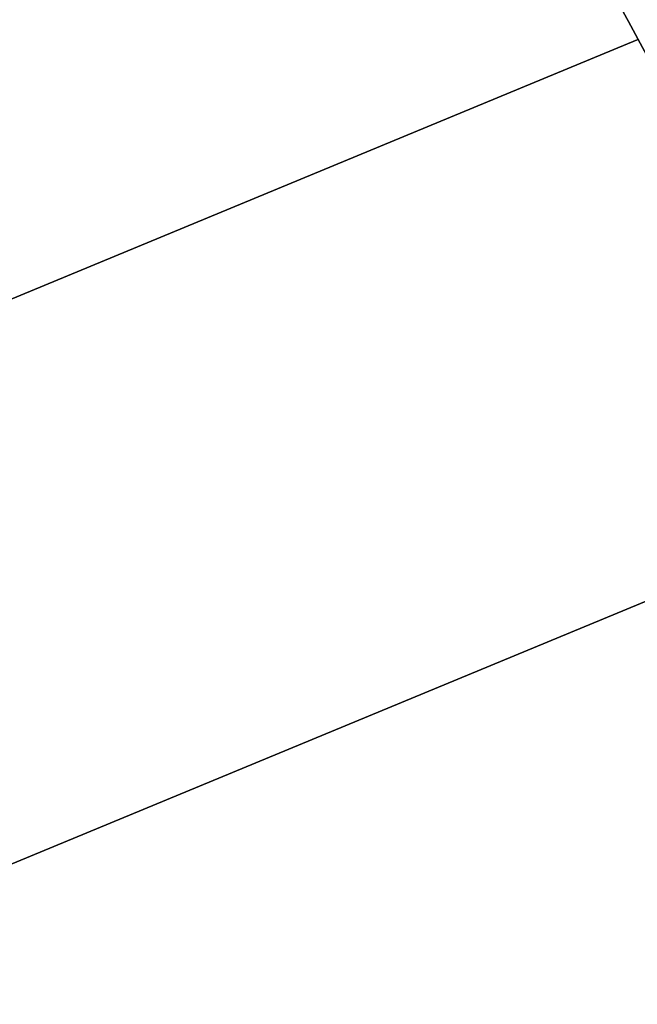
# Model space of a CAD drawing. Extents: x -3378 to 3007, y -425 to 173.
# Tile 291 of 396: x 1524.89 to 1526.66, y -274.75 to -271.92. Entities that reach past the tile are written whole.
import ezdxf

# ---------------------------------------------------------------- set-up
doc = ezdxf.new("R2010")
doc.units = 0
doc.layers.add('PREDEFINITO', color=7, linetype='CONTINUOUS')

msp = doc.modelspace()

# ---------------------------------------------------------------- linework, layer by layer
at = {"layer": 'PREDEFINITO'}
for p, q in [((1512.8701, -277.6884, 2061.4585), (1526.6588, -271.977, 2061.4585)), ((1512.8701, -277.6884, 1837.9169), (1526.6588, -271.977, 1837.9169)), ((1512.8701, -277.6884, 1614.3754), (1526.6588, -271.977, 1614.3754)), ((1526.6588, -271.977, 2285), (1512.8701, -277.6884, 2285)), ((1526.6588, -271.977, 1390.8339), (1512.8701, -277.6884, 1390.8339)), ((1526.6604, -271.9773, 2061.4061), (1526.6588, -271.977, 2061.4585)), ((1527.3023, -273.334, 3155), (1499.5859, -284.8145, 3155)), ((1527.3023, -273.334, 1255), (1499.5859, -284.8145, 1255)), ((1527.3023, -273.334, 2286.5), (1513.4441, -279.0743, 2286.5)), ((1527.3023, -273.334, 2283.5), (1513.4441, -279.0743, 2283.5)), ((1513.4441, -279.0743, 2062.9585), (1527.3023, -273.334, 2062.9585)), ((1513.4441, -279.0743, 2059.9585), (1527.3023, -273.334, 2059.9585)), ((1513.4441, -279.0743, 1839.4169), (1527.3023, -273.334, 1839.4169)), ((1513.4441, -279.0743, 1836.4169), (1527.3023, -273.334, 1836.4169)), ((1513.4441, -279.0743, 1612.8754), (1527.3023, -273.334, 1612.8754)), ((1513.4441, -279.0743, 1615.8754), (1527.3023, -273.334, 1615.8754)), ((1527.3023, -273.334, 1389.3339), (1513.4441, -279.0743, 1389.3339)), ((1527.3023, -273.334, 1392.3339), (1513.4441, -279.0743, 1392.3339)), ((1516.6777, -277.7349, 3155), (1527.3023, -273.334, 3155)), ((1516.6777, -277.7349, 1255), (1527.3023, -273.334, 1255)), ((1523.6068, -274.8647, 3175), (1527.3023, -273.334, 3175)), ((1523.6068, -274.8647, 1235), (1527.3023, -273.334, 1235))]:
    msp.add_line(p, q, dxfattribs=at)
for centre in [(1513.4441, -279.0743, 3155), (1513.4441, -279.0743, 3175), (1513.4441, -279.0743, 3165), (1513.4441, -279.0743, 1255), (1513.4441, -279.0743, 1235), (1513.4441, -279.0743, 1245)]:
    msp.add_circle(centre, 15, dxfattribs=at)
at = {"layer": 'PREDEFINITO', "extrusion": (0, 0, -1)}
for centre in [(-1513.4441, -279.0743, -3155), (-1513.4441, -279.0743, -1255), (-1513.4441, -279.0743, -2205)]:
    msp.add_circle(centre, 15, dxfattribs=at)

doc.saveas('drawing.dxf')
